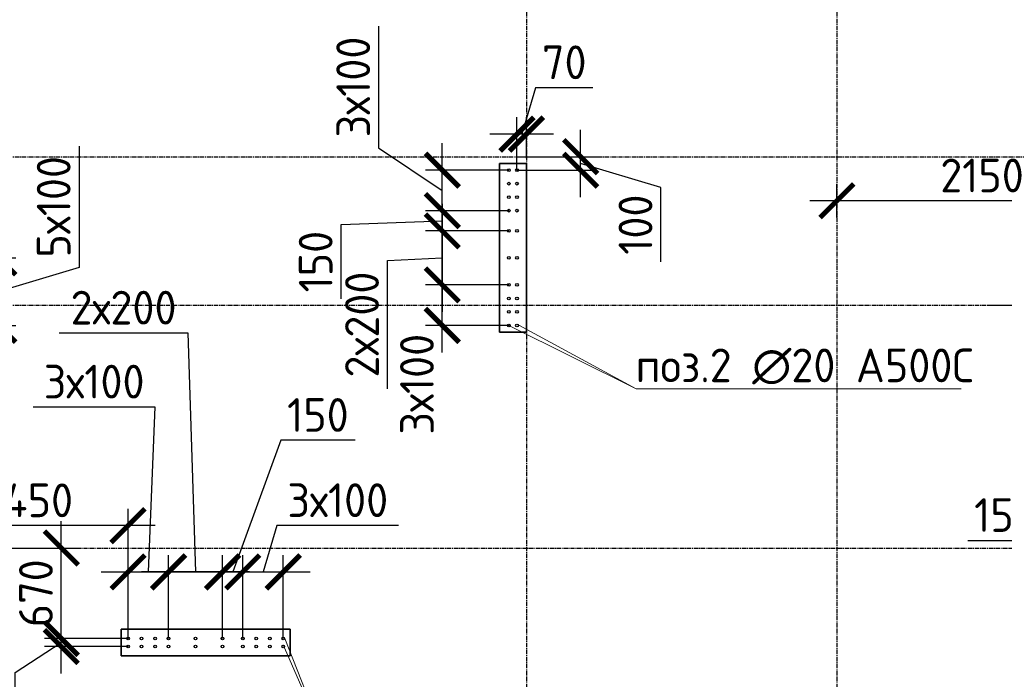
# Model space of a CAD drawing. Header units: millimetres. Extents: x -93479 to 1057970, y -66333 to 172656.
# Tile 456 of 473: x 1005757 to 1013049, y 42689 to 47577. Entities that reach past the tile are written whole.
import ezdxf

# ---------------------------------------------------------------- set-up
doc = ezdxf.new("R2010")
doc.units = ezdxf.units.MM
doc.linetypes.add('______5', pattern=[1100, 800, -100, 100, -100])
doc.linetypes.add('осевая', pattern=[50.8, 31.75, -6.35, 6.35, -6.35])
for name, color, linetype, lineweight in [('1 Стены', 3, 'Continuous', 30), ('Оси', 40, '______5', 18), ('подоснова', 151, 'Continuous', 5), ('РАЗМЕРЫ', 7, 'Continuous', 9)]:
    doc.layers.add(name, color=color, linetype=linetype, lineweight=lineweight)
doc.layers.add('Колонна_ бетон', color=7, linetype='Continuous', lineweight=50, true_color=0xb4b496)
doc.styles.add('GOST-2.304_Type-B', font='GOST_Common.ttf')
doc.dimstyles.new('СПДС', dxfattribs={"dimscale": 100, "dimtxt": 2.5, "dimasz": 2.5, "dimexe": 1.25, "dimexo": 0, "dimtad": 1, "dimdec": 0, "dimtxsty": 'GOST-2.304_Type-B', "dimblk": 'ARCHTICK', "dimcen": 2.5, "dimdle": 2, "dimadec": 0, "dimazin": 2, "dimtfac": 0.75, "dimtdec": 0, "dimtmove": 1, "dimatfit": 3, "dimfxl": 1, "dimtolj": 1, "dimarcsym": 1})

# ---------------------------------------------------------------- blocks, each defined once
blk = doc.blocks.new('_ArchTick')
at = {"color": 0, "linetype": 'ByBlock', "const_width": 0.15}
blk.add_lwpolyline([(-0.5, -0.5), (0.5, 0.5)], dxfattribs=at)
blk = doc.blocks.new('*D1097')
at = {"layer": 'DEFPOINTS', "color": 0, "ltscale": 100, "transparency": 16777216}
for p in [(1006859, 43484.4), (1006559, 42991.4), (1006859, 42991.4)]:
    blk.add_point(p, dxfattribs=at)
at = {"layer": 'РАЗМЕРЫ', "color": 0, "lineweight": -2, "transparency": 16777216}
for p, q in [((1005857.5, 44707), (1006758.3, 44707)), ((1006758.3, 44707), (1006709, 43484.4)), ((1006559, 42991.4), (1006559, 43609.4)), ((1006859, 42991.4), (1006859, 43609.4)), ((1006359, 43484.4), (1007059, 43484.4))]:
    blk.add_line(p, q, dxfattribs=at)
at = {"layer": 'РАЗМЕРЫ', "color": 0, "lineweight": -2, "ltscale": 100, "transparency": 16777216, "xscale": 250, "yscale": 250, "zscale": 250, "rotation": 180}
blk.add_blockref('_ArchTick', (1006559, 43484.4), dxfattribs=at)
at = {"layer": 'РАЗМЕРЫ', "color": 0, "lineweight": -2, "ltscale": 100, "transparency": 16777216, "xscale": 250, "yscale": 250, "zscale": 250}
blk.add_blockref('_ArchTick', (1006859, 43484.4), dxfattribs=at)
at = {"layer": 'РАЗМЕРЫ', "color": 0, "ltscale": 100, "transparency": 16777216, "insert": (1006307.9, 44894.6), "char_height": 250, "attachment_point": 5, "style": 'GOST-2.304_Type-B'}
blk.add_mtext('\\A1;3х100', dxfattribs=at)
blk = doc.blocks.new('*D1098')
at = {"layer": 'DEFPOINTS', "color": 0, "ltscale": 100, "transparency": 16777216}
for p in [(1007709, 43484.4), (1007409, 42991.4), (1007709, 42991.4)]:
    blk.add_point(p, dxfattribs=at)
at = {"layer": 'РАЗМЕРЫ', "color": 0, "lineweight": -2, "transparency": 16777216}
for p, q in [((1007662.1, 43828.3), (1007559, 43484.4)), ((1008562.9, 43828.3), (1007662.1, 43828.3)), ((1007409, 42991.4), (1007409, 43609.4)), ((1007709, 42991.4), (1007709, 43609.4)), ((1007209, 43484.4), (1007909, 43484.4))]:
    blk.add_line(p, q, dxfattribs=at)
at = {"layer": 'РАЗМЕРЫ', "color": 0, "lineweight": -2, "ltscale": 100, "transparency": 16777216, "xscale": 250, "yscale": 250, "zscale": 250, "rotation": 180}
blk.add_blockref('_ArchTick', (1007409, 43484.4), dxfattribs=at)
at = {"layer": 'РАЗМЕРЫ', "color": 0, "lineweight": -2, "ltscale": 100, "transparency": 16777216, "xscale": 250, "yscale": 250, "zscale": 250}
blk.add_blockref('_ArchTick', (1007709, 43484.4), dxfattribs=at)
at = {"layer": 'РАЗМЕРЫ', "color": 0, "ltscale": 100, "transparency": 16777216, "insert": (1008112.5, 44015.9), "char_height": 250, "attachment_point": 5, "style": 'GOST-2.304_Type-B'}
blk.add_mtext('\\A1;3х100', dxfattribs=at)
blk = doc.blocks.new('*D1099')
at = {"layer": 'DEFPOINTS', "color": 0, "ltscale": 100, "transparency": 16777216}
for p in [(1006859, 43484.4), (1006859, 42991.4), (1007259, 42991.4)]:
    blk.add_point(p, dxfattribs=at)
at = {"layer": 'РАЗМЕРЫ', "color": 0, "lineweight": -2, "transparency": 16777216}
for p, q in [((1006050.1, 45255.1), (1007001, 45255.1)), ((1007001, 45255.1), (1007059, 43484.4)), ((1006859, 42991.4), (1006859, 43609.4)), ((1007259, 42991.4), (1007259, 43609.4)), ((1007459, 43484.4), (1006659, 43484.4))]:
    blk.add_line(p, q, dxfattribs=at)
at = {"layer": 'РАЗМЕРЫ', "color": 0, "lineweight": -2, "ltscale": 100, "transparency": 16777216, "xscale": 250, "yscale": 250, "zscale": 250, "rotation": 180}
blk.add_blockref('_ArchTick', (1006859, 43484.4), dxfattribs=at)
at = {"layer": 'РАЗМЕРЫ', "color": 0, "lineweight": -2, "ltscale": 100, "transparency": 16777216, "xscale": 250, "yscale": 250, "zscale": 250}
blk.add_blockref('_ArchTick', (1007259, 43484.4), dxfattribs=at)
at = {"layer": 'РАЗМЕРЫ', "color": 0, "ltscale": 100, "transparency": 16777216, "insert": (1006525.5, 45442.8), "char_height": 250, "attachment_point": 5, "style": 'GOST-2.304_Type-B'}
blk.add_mtext('\\A1;2х200', dxfattribs=at)
blk = doc.blocks.new('*D1096')
at = {"layer": 'DEFPOINTS', "color": 0, "ltscale": 100, "transparency": 16777216}
for p in [(1007409, 43484.4), (1007259, 42991.4), (1007409, 42991.4)]:
    blk.add_point(p, dxfattribs=at)
at = {"layer": 'РАЗМЕРЫ', "color": 0, "lineweight": -2, "transparency": 16777216}
for p, q in [((1007690.1, 44459.9), (1007334, 43484.4)), ((1008240.5, 44459.9), (1007690.1, 44459.9)), ((1007259, 42991.4), (1007259, 43609.4)), ((1007409, 42991.4), (1007409, 43609.4)), ((1007059, 43484.4), (1007609, 43484.4))]:
    blk.add_line(p, q, dxfattribs=at)
at = {"layer": 'РАЗМЕРЫ', "color": 0, "lineweight": -2, "ltscale": 100, "transparency": 16777216, "xscale": 250, "yscale": 250, "zscale": 250, "rotation": 180}
blk.add_blockref('_ArchTick', (1007259, 43484.4), dxfattribs=at)
at = {"layer": 'РАЗМЕРЫ', "color": 0, "lineweight": -2, "ltscale": 100, "transparency": 16777216, "xscale": 250, "yscale": 250, "zscale": 250}
blk.add_blockref('_ArchTick', (1007409, 43484.4), dxfattribs=at)
at = {"layer": 'РАЗМЕРЫ', "color": 0, "ltscale": 100, "transparency": 16777216, "insert": (1007965.3, 44647.5), "char_height": 250, "attachment_point": 5, "style": 'GOST-2.304_Type-B'}
blk.add_mtext('\\A1;150', dxfattribs=at)
blk = doc.blocks.new('*D1095')
at = {"layer": 'DEFPOINTS', "color": 0, "ltscale": 100, "transparency": 16777216}
for p in [(1006064.7, 42991.4), (1006559, 42991.4), (1006559, 42931)]:
    blk.add_point(p, dxfattribs=at)
at = {"layer": 'РАЗМЕРЫ', "color": 0, "lineweight": -2, "transparency": 16777216}
for p, q in [((1006064.7, 42731), (1006064.7, 43191.4)), ((1005723.1, 42739.9), (1006064.7, 42961.2)), ((1006559, 42991.4), (1005939.7, 42991.4)), ((1006559, 42931), (1005939.7, 42931)), ((1005723.1, 42314.6), (1005723.1, 42739.9))]:
    blk.add_line(p, q, dxfattribs=at)
at = {"layer": 'РАЗМЕРЫ', "color": 0, "lineweight": -2, "ltscale": 100, "transparency": 16777216, "xscale": 250, "yscale": 250, "zscale": 250}
for p, rotation in [((1006064.7, 42991.4), 270), ((1006064.7, 42931), 90)]:
    blk.add_blockref('_ArchTick', p, dxfattribs=dict(at, rotation=rotation))
at = {"layer": 'РАЗМЕРЫ', "color": 0, "ltscale": 100, "transparency": 16777216, "insert": (1005535.5, 42527.3), "char_height": 250, "attachment_point": 5, "rotation": 90, "style": 'GOST-2.304_Type-B'}
blk.add_mtext('\\A1;60', dxfattribs=at)
blk = doc.blocks.new('*D1100')
at = {"layer": 'DEFPOINTS', "color": 0, "ltscale": 100, "transparency": 16777216}
for p in [(1005505.4, 43661.4), (1006064.7, 43661.4), (1006559, 42991.4)]:
    blk.add_point(p, dxfattribs=at)
at = {"layer": 'РАЗМЕРЫ', "color": 0, "lineweight": -2, "transparency": 16777216}
for p, q in [((1006064.7, 42791.4), (1006064.7, 43861.4)), ((1005505.4, 43661.4), (1006189.7, 43661.4)), ((1006559, 42991.4), (1005939.7, 42991.4))]:
    blk.add_line(p, q, dxfattribs=at)
at = {"layer": 'РАЗМЕРЫ', "color": 0, "lineweight": -2, "ltscale": 100, "transparency": 16777216, "xscale": 250, "yscale": 250, "zscale": 250}
for p, rotation in [((1006064.7, 43661.4), 90), ((1006064.7, 42991.4), 270)]:
    blk.add_blockref('_ArchTick', p, dxfattribs=dict(at, rotation=rotation))
at = {"layer": 'РАЗМЕРЫ', "color": 0, "ltscale": 100, "transparency": 16777216, "insert": (1005876.8, 43326.4), "char_height": 250, "attachment_point": 5, "rotation": 90, "style": 'GOST-2.304_Type-B'}
blk.add_mtext('\\A1;670', dxfattribs=at)
blk = doc.blocks.new('*D1101')
at = {"layer": 'DEFPOINTS', "color": 0, "ltscale": 100, "transparency": 16777216}
for p in [(1005109.2, 43827.3), (1005109.2, 43359.5), (1006559, 42991.4)]:
    blk.add_point(p, dxfattribs=at)
at = {"layer": 'РАЗМЕРЫ', "color": 0, "lineweight": -2, "transparency": 16777216}
for p, q in [((1005109.2, 43359.5), (1005109.2, 43952.3)), ((1006559, 42991.4), (1006559, 43952.3)), ((1006759, 43827.3), (1004909.2, 43827.3))]:
    blk.add_line(p, q, dxfattribs=at)
at = {"layer": 'РАЗМЕРЫ', "color": 0, "lineweight": -2, "ltscale": 100, "transparency": 16777216, "xscale": 250, "yscale": 250, "zscale": 250, "rotation": 180}
blk.add_blockref('_ArchTick', (1005109.2, 43827.3), dxfattribs=at)
at = {"layer": 'РАЗМЕРЫ', "color": 0, "lineweight": -2, "ltscale": 100, "transparency": 16777216, "xscale": 250, "yscale": 250, "zscale": 250}
blk.add_blockref('_ArchTick', (1006559, 43827.3), dxfattribs=at)
at = {"layer": 'РАЗМЕРЫ', "color": 0, "ltscale": 100, "transparency": 16777216, "insert": (1005834.1, 44014.9), "char_height": 250, "attachment_point": 5, "style": 'GOST-2.304_Type-B'}
blk.add_mtext('\\A1;1450', dxfattribs=at)
blk = doc.blocks.new('*D1110')
at = {"layer": 'DEFPOINTS', "color": 0, "ltscale": 100, "transparency": 16777216}
for p in [(1008886.5, 45611.3), (1009379.5, 45611.3), (1009379.5, 45311.3)]:
    blk.add_point(p, dxfattribs=at)
at = {"layer": 'РАЗМЕРЫ', "color": 0, "lineweight": -2, "transparency": 16777216}
for p, q in [((1008886.5, 45111.3), (1008886.5, 45811.3)), ((1009379.5, 45611.3), (1008761.5, 45611.3)), ((1009379.5, 45311.3), (1008761.5, 45311.3))]:
    blk.add_line(p, q, dxfattribs=at)
at = {"layer": 'РАЗМЕРЫ', "color": 0, "lineweight": -2, "ltscale": 100, "transparency": 16777216, "xscale": 250, "yscale": 250, "zscale": 250}
for p, rotation in [((1008886.5, 45611.3), 90), ((1008886.5, 45311.3), 270)]:
    blk.add_blockref('_ArchTick', p, dxfattribs=dict(at, rotation=rotation))
at = {"layer": 'РАЗМЕРЫ', "color": 0, "ltscale": 100, "transparency": 16777216, "insert": (1008698.8, 44875.3), "char_height": 250, "attachment_point": 5, "rotation": 90, "style": 'GOST-2.304_Type-B'}
blk.add_mtext('\\A1;3х100', dxfattribs=at)
blk = doc.blocks.new('*D1111')
at = {"layer": 'DEFPOINTS', "color": 0, "ltscale": 100, "transparency": 16777216}
for p in [(1008886.5, 46461.3), (1009379.5, 46461.3), (1009379.5, 46161.3)]:
    blk.add_point(p, dxfattribs=at)
at = {"layer": 'РАЗМЕРЫ', "color": 0, "lineweight": -2, "transparency": 16777216}
for p, q in [((1008414.5, 47528.2), (1008414.5, 46627.4)), ((1008414.5, 46627.4), (1008886.5, 46311.3)), ((1008886.5, 45961.3), (1008886.5, 46661.3)), ((1009379.5, 46461.3), (1008761.5, 46461.3)), ((1009379.5, 46161.3), (1008761.5, 46161.3))]:
    blk.add_line(p, q, dxfattribs=at)
at = {"layer": 'РАЗМЕРЫ', "color": 0, "lineweight": -2, "ltscale": 100, "transparency": 16777216, "xscale": 250, "yscale": 250, "zscale": 250}
for p, rotation in [((1008886.5, 46461.3), 90), ((1008886.5, 46161.3), 270)]:
    blk.add_blockref('_ArchTick', p, dxfattribs=dict(at, rotation=rotation))
at = {"layer": 'РАЗМЕРЫ', "color": 0, "ltscale": 100, "transparency": 16777216, "insert": (1008226.8, 47077.8), "char_height": 250, "attachment_point": 5, "rotation": 90, "style": 'GOST-2.304_Type-B'}
blk.add_mtext('\\A1;3х100', dxfattribs=at)
blk = doc.blocks.new('*D1112')
at = {"layer": 'DEFPOINTS', "color": 0, "ltscale": 100, "transparency": 16777216}
for p in [(1009379.5, 46011.3), (1008886.5, 45611.3), (1009379.5, 45611.3)]:
    blk.add_point(p, dxfattribs=at)
at = {"layer": 'РАЗМЕРЫ', "color": 0, "lineweight": -2, "transparency": 16777216}
for p, q in [((1008886.5, 46211.3), (1008886.5, 45411.3)), ((1009379.5, 46011.3), (1008761.5, 46011.3)), ((1008479.6, 45792.8), (1008886.5, 45811.3)), ((1008479.6, 44841.9), (1008479.6, 45792.8)), ((1009379.5, 45611.3), (1008761.5, 45611.3))]:
    blk.add_line(p, q, dxfattribs=at)
at = {"layer": 'РАЗМЕРЫ', "color": 0, "lineweight": -2, "ltscale": 100, "transparency": 16777216, "xscale": 250, "yscale": 250, "zscale": 250}
for p, rotation in [((1008886.5, 46011.3), 90), ((1008886.5, 45611.3), 270)]:
    blk.add_blockref('_ArchTick', p, dxfattribs=dict(at, rotation=rotation))
at = {"layer": 'РАЗМЕРЫ', "color": 0, "ltscale": 100, "transparency": 16777216, "insert": (1008292, 45317.3), "char_height": 250, "attachment_point": 5, "rotation": 90, "style": 'GOST-2.304_Type-B'}
blk.add_mtext('\\A1;2х200', dxfattribs=at)
blk = doc.blocks.new('*D1108')
at = {"layer": 'DEFPOINTS', "color": 0, "ltscale": 100, "transparency": 16777216}
for p in [(1008886.5, 46161.3), (1009379.5, 46161.3), (1009379.5, 46011.3)]:
    blk.add_point(p, dxfattribs=at)
at = {"layer": 'РАЗМЕРЫ', "color": 0, "lineweight": -2, "transparency": 16777216}
for p, q in [((1008886.5, 45811.3), (1008886.5, 46361.3)), ((1009379.5, 46161.3), (1008761.5, 46161.3)), ((1008136.4, 46058.8), (1008886.5, 46086.3)), ((1008136.4, 45508.3), (1008136.4, 46058.8)), ((1009379.5, 46011.3), (1008761.5, 46011.3))]:
    blk.add_line(p, q, dxfattribs=at)
at = {"layer": 'РАЗМЕРЫ', "color": 0, "lineweight": -2, "ltscale": 100, "transparency": 16777216, "xscale": 250, "yscale": 250, "zscale": 250}
for p, rotation in [((1008886.5, 46161.3), 90), ((1008886.5, 46011.3), 270)]:
    blk.add_blockref('_ArchTick', p, dxfattribs=dict(at, rotation=rotation))
at = {"layer": 'РАЗМЕРЫ', "color": 0, "ltscale": 100, "transparency": 16777216, "insert": (1007948.7, 45783.6), "char_height": 250, "attachment_point": 5, "rotation": 90, "style": 'GOST-2.304_Type-B'}
blk.add_mtext('\\A1;150', dxfattribs=at)
blk = doc.blocks.new('*D1113')
at = {"layer": 'DEFPOINTS', "color": 0, "ltscale": 100, "transparency": 16777216}
for p in [(1009439.8, 46561.4), (1009911, 46561.4), (1009439.8, 46461.3)]:
    blk.add_point(p, dxfattribs=at)
at = {"layer": 'РАЗМЕРЫ', "color": 0, "lineweight": -2, "transparency": 16777216}
for p, q in [((1009911, 46261.3), (1009911, 46761.4)), ((1009439.8, 46561.4), (1010036, 46561.4)), ((1009439.8, 46461.3), (1010036, 46461.3)), ((1010505.1, 46333.1), (1009911, 46511.4)), ((1010505.1, 45782.7), (1010505.1, 46333.1))]:
    blk.add_line(p, q, dxfattribs=at)
at = {"layer": 'РАЗМЕРЫ', "color": 0, "lineweight": -2, "ltscale": 100, "transparency": 16777216, "xscale": 250, "yscale": 250, "zscale": 250}
for p, rotation in [((1009911, 46561.4), 270), ((1009911, 46461.3), 90)]:
    blk.add_blockref('_ArchTick', p, dxfattribs=dict(at, rotation=rotation))
at = {"layer": 'РАЗМЕРЫ', "color": 0, "ltscale": 100, "transparency": 16777216, "insert": (1010317.5, 46057.9), "char_height": 250, "attachment_point": 5, "rotation": 90, "style": 'GOST-2.304_Type-B'}
blk.add_mtext('\\A1;100', dxfattribs=at)
blk = doc.blocks.new('*D1109')
at = {"layer": 'DEFPOINTS', "color": 0, "ltscale": 100, "transparency": 16777216}
for p in [(1009439.8, 46728.6), (1009509.4, 46549.6), (1009439.8, 46461.3)]:
    blk.add_point(p, dxfattribs=at)
at = {"layer": 'РАЗМЕРЫ', "color": 0, "lineweight": -2, "transparency": 16777216}
for p, q in [((1009577.8, 47072.7), (1009474.6, 46728.6)), ((1010002.1, 47072.7), (1009577.8, 47072.7)), ((1009439.8, 46461.3), (1009439.8, 46853.6)), ((1009509.4, 46549.6), (1009509.4, 46853.6)), ((1009709.4, 46728.6), (1009239.8, 46728.6))]:
    blk.add_line(p, q, dxfattribs=at)
at = {"layer": 'РАЗМЕРЫ', "color": 0, "lineweight": -2, "ltscale": 100, "transparency": 16777216, "xscale": 250, "yscale": 250, "zscale": 250}
blk.add_blockref('_ArchTick', (1009439.8, 46728.6), dxfattribs=at)
at = {"layer": 'РАЗМЕРЫ', "color": 0, "lineweight": -2, "ltscale": 100, "transparency": 16777216, "xscale": 250, "yscale": 250, "zscale": 250, "rotation": 180}
blk.add_blockref('_ArchTick', (1009509.4, 46728.6), dxfattribs=at)
at = {"layer": 'РАЗМЕРЫ', "color": 0, "ltscale": 100, "transparency": 16777216, "insert": (1009790, 47260.6), "char_height": 250, "attachment_point": 5, "style": 'GOST-2.304_Type-B'}
blk.add_mtext('\\A1;70', dxfattribs=at)
blk = doc.blocks.new('*D1122')
at = {"layer": 'DEFPOINTS', "color": 0, "ltscale": 100, "transparency": 16777216}
for p in [(1013359, 43187), (1013359, 42991.4), (1013509, 42991.4)]:
    blk.add_point(p, dxfattribs=at)
at = {"layer": 'РАЗМЕРЫ', "color": 0, "lineweight": -2, "transparency": 16777216}
for p, q in [((1012778.5, 43718.3), (1013328.9, 43718.3)), ((1013328.9, 43718.3), (1013434, 43187)), ((1013359, 42991.4), (1013359, 43312)), ((1013509, 42991.4), (1013509, 43312)), ((1013709, 43187), (1013159, 43187))]:
    blk.add_line(p, q, dxfattribs=at)
at = {"layer": 'РАЗМЕРЫ', "color": 0, "lineweight": -2, "ltscale": 100, "transparency": 16777216, "xscale": 250, "yscale": 250, "zscale": 250, "rotation": 180}
blk.add_blockref('_ArchTick', (1013359, 43187), dxfattribs=at)
at = {"layer": 'РАЗМЕРЫ', "color": 0, "lineweight": -2, "ltscale": 100, "transparency": 16777216, "xscale": 250, "yscale": 250, "zscale": 250}
blk.add_blockref('_ArchTick', (1013509, 43187), dxfattribs=at)
at = {"layer": 'РАЗМЕРЫ', "color": 0, "ltscale": 100, "transparency": 16777216, "insert": (1013053.7, 43905.9), "char_height": 250, "attachment_point": 5, "style": 'GOST-2.304_Type-B'}
blk.add_mtext('\\A1;150', dxfattribs=at)
blk = doc.blocks.new('*D1324')
at = {"layer": 'DEFPOINTS', "color": 0, "ltscale": 100, "transparency": 16777216}
for p in [(1004939.7, 45811.4), (1004939.7, 45311.4), (1005601.8, 45311.4)]:
    blk.add_point(p, dxfattribs=at)
at = {"layer": 'РАЗМЕРЫ', "color": 0, "lineweight": -2, "transparency": 16777216}
for p, q in [((1006195.9, 46640.4), (1006195.9, 45739.6)), ((1005601.8, 46011.4), (1005601.8, 45111.4)), ((1004939.7, 45811.4), (1005726.8, 45811.4)), ((1006195.9, 45739.6), (1005601.8, 45561.4)), ((1004939.7, 45311.4), (1005726.8, 45311.4))]:
    blk.add_line(p, q, dxfattribs=at)
at = {"layer": 'РАЗМЕРЫ', "color": 0, "lineweight": -2, "ltscale": 100, "transparency": 16777216, "xscale": 250, "yscale": 250, "zscale": 250}
for p, rotation in [((1005601.8, 45811.4), 90), ((1005601.8, 45311.4), 270)]:
    blk.add_blockref('_ArchTick', p, dxfattribs=dict(at, rotation=rotation))
at = {"layer": 'РАЗМЕРЫ', "color": 0, "ltscale": 100, "transparency": 16777216, "insert": (1006008.3, 46190), "char_height": 250, "attachment_point": 5, "rotation": 90, "style": 'GOST-2.304_Type-B'}
blk.add_mtext('\\A1;5х100', dxfattribs=at)
blk = doc.blocks.new('оси2')
at = {"layer": 'Оси', "color": 7, "linetype": 'осевая', "lineweight": 25, "transparency": 33554687}
for p, q in [((1015145.5, 5465.4), (1015145.5, -20739.3)), ((1017445.5, 5465.4), (1017445.5, -20739.3)), ((979200, -4392.9), (1032582.1, -4392.9)), ((979200, -5492.9), (1032582.1, -5492.9)), ((979200, -7292.9), (1032582.1, -7292.9))]:
    blk.add_line(p, q, dxfattribs=at)
blk = doc.blocks.new('*D1451')
at = {"layer": 'DEFPOINTS', "color": 0, "ltscale": 100, "transparency": 16777216}
for p in [(1011809.3, 46234.4), (1011809.3, 46109.5), (1013959.2, 45741.4)]:
    blk.add_point(p, dxfattribs=at)
at = {"layer": 'РАЗМЕРЫ', "color": 0, "lineweight": -2, "transparency": 16777216}
for p, q in [((1011809.3, 46109.5), (1011809.3, 46359.4)), ((1013959.2, 45741.4), (1013959.2, 46359.4)), ((1014159.2, 46234.4), (1011609.3, 46234.4))]:
    blk.add_line(p, q, dxfattribs=at)
at = {"layer": 'РАЗМЕРЫ', "color": 0, "lineweight": -2, "ltscale": 100, "transparency": 16777216, "xscale": 250, "yscale": 250, "zscale": 250, "rotation": 180}
blk.add_blockref('_ArchTick', (1011809.3, 46234.4), dxfattribs=at)
at = {"layer": 'РАЗМЕРЫ', "color": 0, "lineweight": -2, "ltscale": 100, "transparency": 16777216, "xscale": 250, "yscale": 250, "zscale": 250}
blk.add_blockref('_ArchTick', (1013959.2, 46234.4), dxfattribs=at)
at = {"layer": 'РАЗМЕРЫ', "color": 0, "ltscale": 100, "transparency": 16777216, "insert": (1012884.2, 46422), "char_height": 250, "attachment_point": 5, "style": 'GOST-2.304_Type-B'}
blk.add_mtext('\\A1;2150', dxfattribs=at)
blk = doc.blocks.new('*D1452')
at = {"layer": 'DEFPOINTS', "color": 0, "ltscale": 100, "transparency": 16777216}
for p in [(1013909.2, 45681), (1012921.8, 45461.4), (1013620.2, 45461.4)]:
    blk.add_point(p, dxfattribs=at)
at = {"layer": 'РАЗМЕРЫ', "color": 0, "lineweight": -2, "transparency": 16777216}
for p, q in [((1013620.2, 45881), (1013620.2, 45261.4)), ((1013909.2, 45681), (1013495.2, 45681)), ((1012921.8, 45461.4), (1013745.2, 45461.4))]:
    blk.add_line(p, q, dxfattribs=at)
at = {"layer": 'РАЗМЕРЫ', "color": 0, "lineweight": -2, "ltscale": 100, "transparency": 16777216, "xscale": 250, "yscale": 250, "zscale": 250}
for p, rotation in [((1013620.2, 45681), 90), ((1013620.2, 45461.4), 270)]:
    blk.add_blockref('_ArchTick', p, dxfattribs=dict(at, rotation=rotation))
at = {"layer": 'РАЗМЕРЫ', "color": 0, "ltscale": 100, "transparency": 16777216, "insert": (1013426.2, 45217.2), "char_height": 250, "attachment_point": 5, "rotation": 90, "style": 'GOST-2.304_Type-B'}
blk.add_mtext('\\A1;220', dxfattribs=at)

msp = doc.modelspace()

# ---------------------------------------------------------------- linework, layer by layer
at = {"layer": '1 Стены', "color": 7, "lineweight": 0}
for p, q in [((1009509.5, 46511.4), (1009309.3, 46511.4)), ((1009309.3, 46511.4), (1009309.3, 45261.4)), ((1009309.5, 45261.4), (1009309.5, 46511.4)), ((1009309.5, 46511.3), (1009509.5, 46511.3)), ((1009309.5, 45261.3), (1009309.5, 46511.3)), ((1009509.3, 45261.4), (1009509.3, 46511.4)), ((1009509.5, 46511.4), (1009509.5, 45261.3)), ((1009309.3, 45261.4), (1009509.3, 45261.4)), ((1009509.5, 45261.4), (1009309.5, 45261.4)), ((1009509.5, 45261.3), (1009309.5, 45261.3)), ((1006509, 42861.4), (1006509, 43061.4)), ((1006509, 43061.4), (1007759, 43061.4)), ((1007759, 43061.4), (1007759, 42861.4)), ((1007759, 42861.4), (1006509, 42861.4))]:
    msp.add_line(p, q, dxfattribs=at)
at = {"layer": 'Колонна_ бетон', "color": 7, "linetype": 'Continuous', "lineweight": 35, "transparency": 33554687}
for p, q in [((1009309.2, 46511.4, 360), (1009309.2, 46511.4, 360)), ((1009509.2, 46511.4, 360), (1009309.2, 46511.4, 360)), ((1009309.2, 45261.4, 360), (1009309.2, 46511.4, 360)), ((1009509.2, 46511.4, 360), (1009509.2, 46511.4, 360)), ((1009509.2, 46511.4, 360), (1009509.2, 45261.4, 360)), ((1009309.2, 45261.4, 360), (1009309.2, 45261.4, 360)), ((1009509.2, 45261.4, 360), (1009309.2, 45261.4, 360)), ((1009509.2, 45261.4, 360), (1009509.2, 45261.4, 360)), ((1006508.8, 43061.4, 360), (1006508.8, 42861.4, 360)), ((1006508.8, 43061.4, 360), (1006508.8, 43061.4, 360)), ((1006508.8, 43061.4, 360), (1007758.8, 43061.4, 360)), ((1007758.8, 43061.4, 360), (1007758.8, 42861.4, 360)), ((1007758.8, 43061.4, 360), (1007758.8, 43061.4, 360)), ((1006508.8, 42861.4, 360), (1006508.8, 42861.4, 360)), ((1006508.8, 42861.4, 360), (1007758.8, 42861.4, 360)), ((1007758.8, 42861.4, 360), (1007758.8, 42861.4, 360))]:
    msp.add_line(p, q, dxfattribs=at)
at = {"layer": 'подоснова', "color": 7, "lineweight": 15, "ltscale": 0.3}
for p, q in [((1009379.5, 45311.3, 360), (1010323.2, 44839.9, 360)), ((1009452.3, 45311.9, 360), (1010323.2, 44839.9, 360)), ((1010323.2, 44839.9, 360), (1010323.3, 44839.9, 360)), ((1010324.3, 44840.1, 360), (1012730.2, 44840.1, 360)), ((1007721.5, 42991.9, 360), (1008000.3, 42280.1, 360)), ((1007709, 42943.5, 360), (1008000.3, 42280.1, 360))]:
    msp.add_line(p, q, dxfattribs=at)
at = {"layer": 'РАЗМЕРЫ', "color": 7, "linetype": 'Continuous', "lineweight": 30}
for centre in [(1009379.5, 46461.3), (1009439.8, 46461.3), (1009379.5, 46361.3), (1009439.8, 46361.3), (1009379.5, 46261.3), (1009439.8, 46261.3), (1009379.5, 46161.3), (1009439.8, 46161.3), (1009379.5, 46011.3), (1009439.8, 46011.3), (1009379.5, 45811.3), (1009439.8, 45811.3), (1009379.5, 45611.3), (1009439.8, 45611.3), (1009379.5, 45511.3), (1009439.8, 45511.3), (1009379.5, 45411.3), (1009439.8, 45411.3), (1009379.5, 45311.3), (1009439.8, 45311.3), (1006559, 42991.4), (1006659, 42991.4), (1006759, 42991.4), (1006859, 42991.4), (1007059, 42991.4), (1007259, 42991.4), (1007409, 42991.4), (1007509, 42991.4), (1007609, 42991.4), (1007709, 42991.4), (1006559, 42931), (1006659, 42931), (1006759, 42931), (1006859, 42931), (1007059, 42931), (1007259, 42931), (1007409, 42931), (1007509, 42931), (1007609, 42931), (1007709, 42931)]:
    msp.add_circle(centre, 10, dxfattribs=at)

# ---------------------------------------------------------------- block references
at = {"layer": 'РАЗМЕРЫ', "color": 7}
msp.add_blockref('оси2', (-5636.2, 50954.2, -360), dxfattribs=at)

# ---------------------------------------------------------------- texts
at = {"layer": 'подоснова', "color": 7, "ltscale": 0.3, "style": 'GOST-2.304_Type-B'}
msp.add_text('поз.2 ∅20 А500С', height=250, dxfattribs=at).set_placement((1010318.2, 44889.9, 360))

# ---------------------------------------------------------------- dimensions: what is measured, and where the dimension line sits
at = {"layer": 'РАЗМЕРЫ', "color": 7}
for base, p1, p2, text, picture, middle in [((1008886.5, 46461.3, 360), (1009379.5, 46161.3), (1009379.5, 46461.3), '3х100', '*D1111', (1008414.5, 46689.9, 360)), ((1008886.5, 45611.3, 360), (1009379.5, 46011.3), (1009379.5, 45611.3), '2х200', '*D1112', (1008479.6, 45730.3, 360)), ((1008886.5, 45611.3, 360), (1009379.5, 45311.3), (1009379.5, 45611.3), '3х100', '*D1110', (1008886.5, 44875.3, 360))]:
    dim = msp.add_linear_dim(base=base, p1=p1, p2=p2, angle=90, text=text, dimstyle='СПДС', dxfattribs=at)
    dim.commit()
    dim.dimension.update_dxf_attribs({"geometry": picture, "text_midpoint": middle, "dimtype": 160})
for base, p1, p2, picture, middle in [((1009439.8, 46728.6, 360), (1009509.4, 46549.6, 360), (1009439.8, 46461.3), '*D1109', (1009640.3, 47260.6, 360)), ((1011809.3, 46234.4), (1013959.2, 45741.4), (1011809.3, 46109.5, -360), '*D1451', (1012884.2, 46422)), ((1005109.2, 43827.3), (1006559, 42991.4), (1005109.2, 43359.5), '*D1101', (1005834.1, 44014.9))]:
    dim = msp.add_linear_dim(base=base, p1=p1, p2=p2, dimstyle='СПДС', dxfattribs=at)
    dim.commit()
    dim.dimension.update_dxf_attribs({"geometry": picture, "text_midpoint": middle})
for base, p1, p2, picture, middle in [((1009911, 46561.4, 360), (1009439.8, 46461.3), (1009439.8, 46561.4), '*D1113', (1010317.5, 46270.6, 360)), ((1006064.7, 43661.4), (1006559, 42991.4, 360), (1005505.4, 43661.4), '*D1100', (1005876.8, 43326.4))]:
    dim = msp.add_linear_dim(base=base, p1=p1, p2=p2, angle=90, dimstyle='СПДС', dxfattribs=at)
    dim.commit()
    dim.dimension.update_dxf_attribs({"geometry": picture, "text_midpoint": middle})
dim = msp.add_linear_dim(base=(1005601.8, 45311.4, -360), p1=(1004939.7, 45811.4, -720), p2=(1004939.7, 45311.4, -720), angle=90, text='5х100', dimstyle='СПДС', dxfattribs=at)
dim.commit()
dim.dimension.update_dxf_attribs({"geometry": '*D1324', "text_midpoint": (1006008.3, 45802.1, -360)})
for base, p1, p2, picture, middle in [((1008886.5, 46161.3, 360), (1009379.5, 46011.3), (1009379.5, 46161.3, 360), '*D1108', (1008136.4, 45996.3, 360)), ((1013620.2, 45461.4), (1013909.2, 45681, 360), (1012921.8, 45461.4, -360), '*D1452', (1013613.8, 45217.2)), ((1006064.7, 42991.4, 360), (1006559, 42931, 360), (1006559, 42991.4, 360), '*D1095', (1005723.1, 42677.4, 360))]:
    dim = msp.add_linear_dim(base=base, p1=p1, p2=p2, angle=90, dimstyle='СПДС', dxfattribs=at)
    dim.commit()
    dim.dimension.update_dxf_attribs({"geometry": picture, "text_midpoint": middle, "dimtype": 160})
for p1, text, picture, middle in [((1007259, 42991.4), '2х200', '*D1099', (1006938.5, 45255.1, 360)), ((1006559, 42991.4), '3х100', '*D1097', (1006695.8, 44707, 360))]:
    dim = msp.add_linear_dim(base=(1006859, 43484.4, 360), p1=p1, p2=(1006859, 42991.4), text=text, dimstyle='СПДС', dxfattribs=at)
    dim.commit()
    dim.dimension.update_dxf_attribs({"geometry": picture, "text_midpoint": middle, "dimtype": 160})
for base, p1, p2, picture, middle in [((1007409, 43484.4, 360), (1007259, 42991.4), (1007409, 42991.4, 360), '*D1096', (1007752.6, 44459.9, 360)), ((1013359, 43187, 360), (1013509, 42991.4), (1013359, 42991.4), '*D1122', (1013266.4, 43718.3, 360))]:
    dim = msp.add_linear_dim(base=base, p1=p1, p2=p2, dimstyle='СПДС', dxfattribs=at)
    dim.commit()
    dim.dimension.update_dxf_attribs({"geometry": picture, "text_midpoint": middle, "dimtype": 160})
dim = msp.add_linear_dim(base=(1007709, 43484.4, 360), p1=(1007409, 42991.4), p2=(1007709, 42991.4), text='3х100', dimstyle='СПДС', dxfattribs=at)
dim.commit()
dim.dimension.update_dxf_attribs({"geometry": '*D1098', "text_midpoint": (1007724.6, 44015.9, 360)})

doc.saveas('drawing.dxf')
